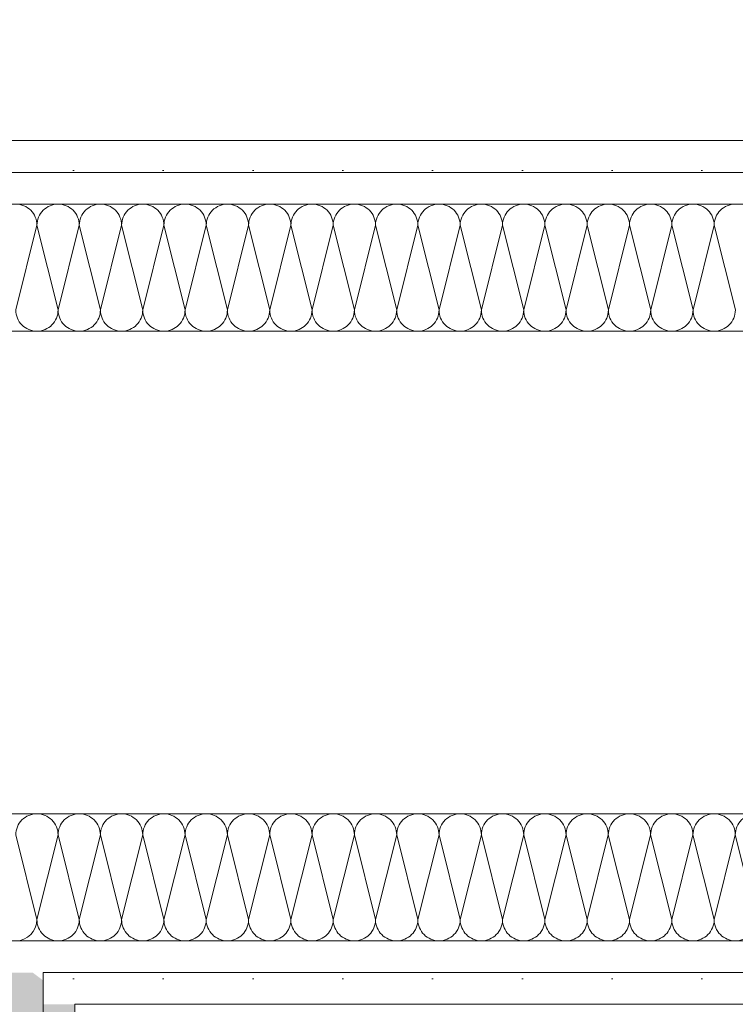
# Model space of a CAD drawing. Header units: metres. Extents: x -4 to 99, y -11 to 17.
# Tile 467 of 656: x 43.943 to 44.225, y 3.72 to 4.108. Entities that reach past the tile are written whole.
import ezdxf

# ---------------------------------------------------------------- set-up
doc = ezdxf.new("R2010")
doc.units = ezdxf.units.M
doc.header["$MEASUREMENT"] = 0
doc.linetypes.add('Wipeout_Contour', pattern=[1, 0, -1])
for name, color, linetype in [('152 - Bemaßung_ Beschriftung.Ausbau', 7, 'Continuous'), ('Neubau_606 - Struktur.Wand Innen Ausbau', 7, 'Continuous'), ('Neubau_650 - Abdeckung.Fußboden Aufbau', 7, 'Continuous')]:
    doc.layers.add(name, color=color, linetype=linetype)
doc.styles.add('ERSTELLTER_STIL_2', font='txt')
doc.dimstyles.new('ERSTELLTER_STIL__1', dxfattribs={"dimtxt": 0.1, "dimasz": 0.0532, "dimexe": 0.18, "dimexo": 0.0625, "dimgap": 0, "dimtad": 1, "dimzin": 0, "dimdsep": 46, "dimtxsty": 'ERSTELLTER_STIL_2', "dimblk": 'ARROWHEAD_2', "dimblk1": 'ARROWHEAD_2', "dimblk2": 'ARROWHEAD_2', "dimcen": 0.09, "dimse1": 1, "dimse2": 1, "dimclrd": 7, "dimclre": 7, "dimclrt": 7, "dimazin": 0, "dimtfac": 1, "dimtdec": 4, "dimtmove": 0, "dimatfit": 3, "dimfxl": 1, "dimtolj": 1, "dimtzin": 0, "dimarcsym": 0})
doc.dimstyles.new('ERSTELLTER_STIL__2', dxfattribs={"dimtxt": 0.1, "dimasz": 0.0532, "dimexe": 0.18, "dimexo": 0.0625, "dimgap": 0, "dimtad": 1, "dimtih": 1, "dimtoh": 1, "dimzin": 0, "dimdsep": 46, "dimtxsty": 'ERSTELLTER_STIL_2', "dimblk": 'ARROWHEAD_2', "dimblk1": 'ARROWHEAD_2', "dimblk2": 'ARROWHEAD_2', "dimcen": 0.09, "dimse1": 1, "dimse2": 1, "dimclrd": 7, "dimclre": 7, "dimclrt": 7, "dimazin": 0, "dimtfac": 1, "dimtdec": 4, "dimtmove": 0, "dimatfit": 3, "dimfxl": 1, "dimtolj": 1, "dimtzin": 0, "dimarcsym": 0})
doc.dimstyles.new('ERSTELLTER_STIL__3', dxfattribs={"dimtxt": 0.1, "dimasz": 0.0532, "dimexe": 0.18, "dimexo": 0.0625, "dimgap": 0, "dimtad": 1, "dimtih": 1, "dimtoh": 1, "dimzin": 0, "dimdsep": 46, "dimtxsty": 'ERSTELLTER_STIL_2', "dimblk": 'ARROWHEAD_2', "dimblk1": 'ARROWHEAD_2', "dimblk2": 'ARROWHEAD_2', "dimcen": 0.09, "dimse1": 1, "dimse2": 1, "dimclrd": 7, "dimclre": 7, "dimclrt": 7, "dimazin": 0, "dimtfac": 1, "dimtdec": 4, "dimtmove": 2, "dimatfit": 3, "dimfxl": 1, "dimtolj": 1, "dimtzin": 0, "dimarcsym": 0})
doc.dimstyles.new('ERSTELLTER_STIL__4', dxfattribs={"dimtxt": 0.1, "dimasz": 0.0532, "dimexe": 0.18, "dimexo": 0.0625, "dimgap": 0, "dimtad": 1, "dimzin": 0, "dimdsep": 46, "dimtxsty": 'ERSTELLTER_STIL_2', "dimblk": 'ARROWHEAD_2', "dimblk1": 'ARROWHEAD_2', "dimblk2": 'ARROWHEAD_2', "dimcen": 0.09, "dimse1": 1, "dimse2": 1, "dimclrd": 7, "dimclre": 7, "dimclrt": 7, "dimazin": 0, "dimtfac": 1, "dimtdec": 4, "dimtmove": 2, "dimatfit": 3, "dimfxl": 1, "dimtolj": 1, "dimtzin": 0, "dimarcsym": 0})
pattern_1 = [(45, (0, 0), (-0.01767766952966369, 0.01767766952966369), [0, -0.025])]

# ---------------------------------------------------------------- blocks, each defined once
blk = doc.blocks.new('*X156')
at = {"layer": 'Neubau_606 - Struktur.Wand Innen Ausbau', "color": 7, "linetype": 'Continuous', "lineweight": 5}
for p, q in [((43.95001166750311, 4.02666664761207), (43.94167823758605, 3.993333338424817)), ((43.95001166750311, 4.026666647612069), (43.95834490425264, 3.993333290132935)), ((43.9666783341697, 4.026666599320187), (43.95834490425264, 3.993333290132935)), ((43.9666783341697, 4.026666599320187), (43.97501157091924, 3.993333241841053)), ((43.98334500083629, 4.026666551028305), (43.97501157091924, 3.993333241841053)), ((43.98334500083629, 4.026666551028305), (43.99167823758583, 3.993333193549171)), ((44.0000116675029, 4.026666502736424), (43.99167823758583, 3.993333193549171)), ((44.0000116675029, 4.026666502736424), (44.00834490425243, 3.993333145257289)), ((44.01667833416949, 4.026666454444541), (44.00834490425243, 3.993333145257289)), ((44.01667833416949, 4.026666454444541), (44.02501157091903, 3.993333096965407)), ((44.03334500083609, 4.02666640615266), (44.02501157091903, 3.993333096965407)), ((44.03334500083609, 4.02666640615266), (44.04167823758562, 3.993333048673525)), ((44.05001166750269, 4.026666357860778), (44.04167823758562, 3.993333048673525)), ((44.05001166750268, 4.026666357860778), (44.05834490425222, 3.993333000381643)), ((44.06667833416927, 4.026666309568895), (44.05834490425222, 3.993333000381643)), ((44.06667833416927, 4.026666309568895), (44.07501157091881, 3.993332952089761)), ((44.08334500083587, 4.026666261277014), (44.07501157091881, 3.993332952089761)), ((44.08334500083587, 4.026666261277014), (44.09167823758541, 3.993332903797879)), ((44.10001166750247, 4.026666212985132), (44.09167823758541, 3.993332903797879)), ((44.10001166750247, 4.026666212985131), (44.10834490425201, 3.993332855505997)), ((44.11667833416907, 4.026666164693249), (44.10834490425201, 3.993332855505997)), ((44.11667833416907, 4.026666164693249), (44.1250115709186, 3.993332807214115)), ((44.13334500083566, 4.026666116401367), (44.1250115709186, 3.993332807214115)), ((44.13334500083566, 4.026666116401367), (44.1416782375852, 3.993332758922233)), ((44.15001166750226, 4.026666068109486), (44.1416782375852, 3.993332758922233)), ((44.15001166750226, 4.026666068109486), (44.15834490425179, 3.993332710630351)), ((44.16667833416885, 4.026666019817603), (44.15834490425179, 3.993332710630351)), ((44.16667833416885, 4.026666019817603), (44.17501157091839, 3.993332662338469)), ((44.18334500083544, 4.026665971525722), (44.17501157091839, 3.993332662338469)), ((44.18334500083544, 4.026665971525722), (44.19167823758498, 3.993332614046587)), ((44.20001166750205, 4.02666592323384), (44.19167823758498, 3.993332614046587)), ((44.20001166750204, 4.02666592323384), (44.20834490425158, 3.993332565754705)), ((44.21667833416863, 4.026665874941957), (44.20834490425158, 3.993332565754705)), ((44.21667833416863, 4.026665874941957), (44.22501157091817, 3.993332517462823))]:
    blk.add_line(p, q, dxfattribs=at)
for centre, radius, start, end in [((43.94167833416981, 4.026666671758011), 0.008333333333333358, 359.9998339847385, 89.99983398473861), ((43.9583450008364, 4.026666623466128), 0.008333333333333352, 89.99983398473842, 179.9998339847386), ((43.9583450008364, 4.026666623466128), 0.008333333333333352, 359.9998339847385, 89.99983398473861), ((43.975011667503, 4.026666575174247), 0.008333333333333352, 89.99983398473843, 179.9998339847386), ((43.975011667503, 4.026666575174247), 0.008333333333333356, 359.9998339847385, 89.99983398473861), ((43.9916783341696, 4.026666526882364), 0.008333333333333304, 89.99983398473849, 179.9998339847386), ((43.9916783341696, 4.026666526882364), 0.008333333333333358, 359.9998339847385, 89.99983398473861), ((44.00834500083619, 4.026666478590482), 0.008333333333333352, 89.99983398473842, 179.9998339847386), ((44.00834500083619, 4.026666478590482), 0.008333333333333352, 359.9998339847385, 89.99983398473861), ((44.02501166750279, 4.026666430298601), 0.008333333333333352, 89.99983398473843, 179.9998339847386), ((44.02501166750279, 4.026666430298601), 0.008333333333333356, 359.9998339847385, 89.99983398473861), ((44.04167833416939, 4.026666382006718), 0.008333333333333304, 89.99983398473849, 179.9998339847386), ((44.04167833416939, 4.026666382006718), 0.008333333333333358, 359.9998339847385, 89.99983398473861), ((44.05834500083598, 4.026666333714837), 0.008333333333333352, 89.99983398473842, 179.9998339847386), ((44.05834500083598, 4.026666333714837), 0.008333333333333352, 359.9998339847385, 89.99983398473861), ((44.07501166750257, 4.026666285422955), 0.008333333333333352, 89.99983398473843, 179.9998339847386), ((44.07501166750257, 4.026666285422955), 0.008333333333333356, 359.9998339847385, 89.99983398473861), ((44.09167833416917, 4.026666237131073), 0.008333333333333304, 89.99983398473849, 179.9998339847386), ((44.09167833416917, 4.026666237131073), 0.008333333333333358, 359.9998339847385, 89.99983398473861), ((44.10834500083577, 4.02666618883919), 0.008333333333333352, 89.99983398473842, 179.9998339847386), ((44.10834500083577, 4.02666618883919), 0.008333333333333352, 359.9998339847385, 89.99983398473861), ((44.12501166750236, 4.026666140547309), 0.008333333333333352, 89.99983398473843, 179.9998339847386), ((44.12501166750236, 4.026666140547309), 0.008333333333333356, 359.9998339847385, 89.99983398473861), ((44.14167833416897, 4.026666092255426), 0.008333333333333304, 89.99983398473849, 179.9998339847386), ((44.14167833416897, 4.026666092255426), 0.008333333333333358, 359.9998339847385, 89.99983398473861), ((44.15834500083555, 4.026666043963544), 0.008333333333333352, 89.99983398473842, 179.9998339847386), ((44.15834500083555, 4.026666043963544), 0.008333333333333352, 359.9998339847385, 89.99983398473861), ((44.17501166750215, 4.026665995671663), 0.008333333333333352, 89.99983398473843, 179.9998339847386), ((44.17501166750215, 4.026665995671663), 0.008333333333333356, 359.9998339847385, 89.99983398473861), ((44.19167833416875, 4.02666594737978), 0.008333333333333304, 89.99983398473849, 179.9998339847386), ((44.19167833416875, 4.02666594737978), 0.008333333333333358, 359.9998339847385, 89.99983398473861), ((44.20834500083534, 4.026665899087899), 0.008333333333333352, 89.99983398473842, 179.9998339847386), ((44.20834500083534, 4.026665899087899), 0.008333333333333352, 359.9998339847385, 89.99983398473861), ((44.22501166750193, 4.026665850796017), 0.008333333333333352, 89.99983398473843, 179.9998339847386), ((43.95001157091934, 3.993333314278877), 0.008333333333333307, 179.9998339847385, 269.9998339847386), ((43.95001157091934, 3.993333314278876), 0.008333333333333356, 269.9998339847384, 359.9998339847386), ((43.96667823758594, 3.993333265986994), 0.008333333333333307, 179.9998339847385, 269.9998339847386), ((43.96667823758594, 3.993333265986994), 0.008333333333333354, 269.9998339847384, 359.9998339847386), ((43.98334490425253, 3.993333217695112), 0.008333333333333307, 179.9998339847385, 269.9998339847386), ((43.98334490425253, 3.993333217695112), 0.008333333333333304, 269.9998339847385, 359.9998339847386), ((44.00001157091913, 3.99333316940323), 0.008333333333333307, 179.9998339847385, 269.9998339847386), ((44.00001157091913, 3.99333316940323), 0.008333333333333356, 269.9998339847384, 359.9998339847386), ((44.01667823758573, 3.993333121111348), 0.008333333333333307, 179.9998339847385, 269.9998339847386), ((44.01667823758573, 3.993333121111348), 0.008333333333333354, 269.9998339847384, 359.9998339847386), ((44.03334490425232, 3.993333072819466), 0.008333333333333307, 179.9998339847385, 269.9998339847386), ((44.03334490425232, 3.993333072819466), 0.008333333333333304, 269.9998339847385, 359.9998339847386), ((44.05001157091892, 3.993333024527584), 0.008333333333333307, 179.9998339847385, 269.9998339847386), ((44.05001157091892, 3.993333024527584), 0.008333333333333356, 269.9998339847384, 359.9998339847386), ((44.06667823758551, 3.993332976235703), 0.008333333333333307, 179.9998339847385, 269.9998339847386), ((44.06667823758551, 3.993332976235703), 0.008333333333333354, 269.9998339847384, 359.9998339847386), ((44.08334490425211, 3.993332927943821), 0.008333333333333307, 179.9998339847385, 269.9998339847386), ((44.08334490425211, 3.993332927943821), 0.008333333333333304, 269.9998339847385, 359.9998339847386), ((44.1000115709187, 3.993332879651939), 0.008333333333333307, 179.9998339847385, 269.9998339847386), ((44.10001157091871, 3.993332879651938), 0.008333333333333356, 269.9998339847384, 359.9998339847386), ((44.1166782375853, 3.993332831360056), 0.008333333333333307, 179.9998339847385, 269.9998339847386), ((44.1166782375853, 3.993332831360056), 0.008333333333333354, 269.9998339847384, 359.9998339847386), ((44.1333449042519, 3.993332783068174), 0.008333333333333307, 179.9998339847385, 269.9998339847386), ((44.1333449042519, 3.993332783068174), 0.008333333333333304, 269.9998339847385, 359.9998339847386), ((44.15001157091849, 3.993332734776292), 0.008333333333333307, 179.9998339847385, 269.9998339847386), ((44.15001157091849, 3.993332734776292), 0.008333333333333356, 269.9998339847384, 359.9998339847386), ((44.16667823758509, 3.99333268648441), 0.008333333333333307, 179.9998339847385, 269.9998339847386), ((44.16667823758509, 3.99333268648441), 0.008333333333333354, 269.9998339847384, 359.9998339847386), ((44.18334490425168, 3.993332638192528), 0.008333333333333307, 179.9998339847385, 269.9998339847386), ((44.18334490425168, 3.993332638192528), 0.008333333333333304, 269.9998339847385, 359.9998339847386), ((44.20001157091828, 3.993332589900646), 0.008333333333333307, 179.9998339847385, 269.9998339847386), ((44.20001157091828, 3.993332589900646), 0.008333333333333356, 269.9998339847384, 359.9998339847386), ((44.21667823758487, 3.993332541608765), 0.008333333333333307, 179.9998339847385, 269.9998339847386), ((44.21667823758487, 3.993332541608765), 0.008333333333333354, 269.9998339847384, 359.9998339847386)]:
    blk.add_arc(centre, radius, start, end, dxfattribs=at)
blk = doc.blocks.new('*X157')
at = {"layer": 'Neubau_606 - Struktur.Wand Innen Ausbau', "color": 7, "linetype": 'Continuous', "lineweight": 5}
for p, q in [((43.95000281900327, 3.753331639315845), (43.94166951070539, 3.786664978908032)), ((43.95000281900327, 3.753331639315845), (43.95833617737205, 3.786664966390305)), ((43.96666948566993, 3.753331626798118), (43.95833617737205, 3.786664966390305)), ((43.96666948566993, 3.753331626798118), (43.97500284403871, 3.786664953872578)), ((43.98333615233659, 3.753331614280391), (43.97500284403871, 3.786664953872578)), ((43.98333615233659, 3.753331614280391), (43.99166951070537, 3.786664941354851)), ((44.00000281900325, 3.753331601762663), (43.99166951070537, 3.786664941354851)), ((44.00000281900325, 3.753331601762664), (44.00833617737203, 3.786664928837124)), ((44.01666948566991, 3.753331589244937), (44.00833617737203, 3.786664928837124)), ((44.01666948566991, 3.753331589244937), (44.0250028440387, 3.786664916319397)), ((44.03333615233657, 3.75333157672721), (44.0250028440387, 3.786664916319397)), ((44.03333615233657, 3.75333157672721), (44.04166951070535, 3.78666490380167)), ((44.05000281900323, 3.753331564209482), (44.04166951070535, 3.78666490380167)), ((44.05000281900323, 3.753331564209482), (44.05833617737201, 3.786664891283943)), ((44.06666948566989, 3.753331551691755), (44.05833617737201, 3.786664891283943)), ((44.06666948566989, 3.753331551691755), (44.07500284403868, 3.786664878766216)), ((44.08333615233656, 3.753331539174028), (44.07500284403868, 3.786664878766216)), ((44.08333615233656, 3.753331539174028), (44.09166951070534, 3.786664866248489)), ((44.10000281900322, 3.753331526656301), (44.09166951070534, 3.786664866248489)), ((44.10000281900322, 3.753331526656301), (44.108336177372, 3.786664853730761)), ((44.11666948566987, 3.753331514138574), (44.108336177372, 3.786664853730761)), ((44.11666948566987, 3.753331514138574), (44.12500284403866, 3.786664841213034)), ((44.13333615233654, 3.753331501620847), (44.12500284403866, 3.786664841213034)), ((44.13333615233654, 3.753331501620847), (44.14166951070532, 3.786664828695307)), ((44.1500028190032, 3.75333148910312), (44.14166951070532, 3.786664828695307)), ((44.1500028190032, 3.75333148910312), (44.15833617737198, 3.78666481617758)), ((44.16666948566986, 3.753331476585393), (44.15833617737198, 3.78666481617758)), ((44.16666948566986, 3.753331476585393), (44.17500284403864, 3.786664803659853)), ((44.18333615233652, 3.753331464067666), (44.17500284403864, 3.786664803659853)), ((44.18333615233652, 3.753331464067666), (44.1916695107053, 3.786664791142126)), ((44.20000281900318, 3.753331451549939), (44.1916695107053, 3.786664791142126)), ((44.20000281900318, 3.753331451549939), (44.20833617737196, 3.786664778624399)), ((44.21666948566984, 3.753331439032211), (44.20833617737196, 3.786664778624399)), ((44.21666948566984, 3.753331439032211), (44.22500284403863, 3.786664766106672)), ((44.23333615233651, 3.753331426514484), (44.22500284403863, 3.786664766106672))]:
    blk.add_line(p, q, dxfattribs=at)
for centre, radius, start, end in [((43.95000284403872, 3.786664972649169), 0.008333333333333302, 89.99995696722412, 179.9999569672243), ((43.95000284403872, 3.786664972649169), 0.008333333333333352, 359.9999569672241, 89.99995696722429), ((43.96666951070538, 3.786664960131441), 0.008333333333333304, 89.99995696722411, 179.9999569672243), ((43.96666951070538, 3.786664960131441), 0.008333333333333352, 359.9999569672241, 89.9999569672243), ((43.98333617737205, 3.786664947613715), 0.008333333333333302, 89.99995696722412, 179.9999569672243), ((43.98333617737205, 3.786664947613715), 0.008333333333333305, 359.9999569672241, 89.9999569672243), ((44.0000028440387, 3.786664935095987), 0.008333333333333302, 89.99995696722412, 179.9999569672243), ((44.0000028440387, 3.786664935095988), 0.008333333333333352, 359.9999569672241, 89.99995696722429), ((44.01666951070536, 3.78666492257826), 0.008333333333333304, 89.99995696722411, 179.9999569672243), ((44.01666951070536, 3.78666492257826), 0.008333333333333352, 359.9999569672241, 89.9999569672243), ((44.03333617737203, 3.786664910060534), 0.008333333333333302, 89.99995696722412, 179.9999569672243), ((44.03333617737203, 3.786664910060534), 0.008333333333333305, 359.9999569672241, 89.9999569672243), ((44.05000284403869, 3.786664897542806), 0.008333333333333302, 89.99995696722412, 179.9999569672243), ((44.05000284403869, 3.786664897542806), 0.008333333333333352, 359.9999569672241, 89.99995696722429), ((44.06666951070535, 3.786664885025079), 0.008333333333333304, 89.99995696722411, 179.9999569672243), ((44.06666951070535, 3.786664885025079), 0.008333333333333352, 359.9999569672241, 89.9999569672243), ((44.08333617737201, 3.786664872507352), 0.008333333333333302, 89.99995696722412, 179.9999569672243), ((44.08333617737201, 3.786664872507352), 0.008333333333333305, 359.9999569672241, 89.9999569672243), ((44.10000284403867, 3.786664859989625), 0.008333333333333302, 89.99995696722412, 179.9999569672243), ((44.10000284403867, 3.786664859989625), 0.008333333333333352, 359.9999569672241, 89.99995696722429), ((44.11666951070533, 3.786664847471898), 0.008333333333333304, 89.99995696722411, 179.9999569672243), ((44.11666951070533, 3.786664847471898), 0.008333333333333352, 359.9999569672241, 89.9999569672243), ((44.13333617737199, 3.786664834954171), 0.008333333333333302, 89.99995696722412, 179.9999569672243), ((44.13333617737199, 3.786664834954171), 0.008333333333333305, 359.9999569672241, 89.9999569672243), ((44.15000284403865, 3.786664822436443), 0.008333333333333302, 89.99995696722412, 179.9999569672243), ((44.15000284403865, 3.786664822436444), 0.008333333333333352, 359.9999569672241, 89.99995696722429), ((44.16666951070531, 3.786664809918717), 0.008333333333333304, 89.99995696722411, 179.9999569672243), ((44.16666951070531, 3.786664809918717), 0.008333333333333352, 359.9999569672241, 89.9999569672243), ((44.18333617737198, 3.78666479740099), 0.008333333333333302, 89.99995696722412, 179.9999569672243), ((44.18333617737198, 3.78666479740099), 0.008333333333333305, 359.9999569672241, 89.9999569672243), ((44.20000284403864, 3.786664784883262), 0.008333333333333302, 89.99995696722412, 179.9999569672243), ((44.20000284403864, 3.786664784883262), 0.008333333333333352, 359.9999569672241, 89.99995696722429), ((44.21666951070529, 3.786664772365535), 0.008333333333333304, 89.99995696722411, 179.9999569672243), ((44.21666951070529, 3.786664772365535), 0.008333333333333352, 359.9999569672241, 89.9999569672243), ((44.23333617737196, 3.786664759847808), 0.008333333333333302, 89.99995696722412, 179.9999569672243), ((43.94166948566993, 3.753331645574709), 0.008333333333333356, 269.99995696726, 359.9999569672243), ((43.95833615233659, 3.753331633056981), 0.00833333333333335, 179.9999569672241, 269.9999569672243), ((43.95833615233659, 3.753331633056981), 0.008333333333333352, 269.9999569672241, 359.9999569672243), ((43.97500281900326, 3.753331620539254), 0.008333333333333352, 179.9999569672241, 269.9999569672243), ((43.97500281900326, 3.753331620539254), 0.008333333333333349, 269.9999569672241, 359.9999569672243), ((43.99166948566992, 3.753331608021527), 0.008333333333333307, 179.9999569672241, 269.9999569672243), ((43.99166948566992, 3.753331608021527), 0.008333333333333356, 269.9999569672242, 359.9999569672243), ((44.00833615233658, 3.7533315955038), 0.00833333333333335, 179.9999569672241, 269.9999569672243), ((44.00833615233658, 3.7533315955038), 0.008333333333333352, 269.9999569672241, 359.9999569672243), ((44.02500281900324, 3.753331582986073), 0.008333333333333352, 179.9999569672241, 269.9999569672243), ((44.02500281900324, 3.753331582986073), 0.008333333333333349, 269.9999569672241, 359.9999569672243), ((44.0416694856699, 3.753331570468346), 0.008333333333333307, 179.9999569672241, 269.9999569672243), ((44.0416694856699, 3.753331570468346), 0.008333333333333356, 269.9999569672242, 359.9999569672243), ((44.05833615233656, 3.753331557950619), 0.00833333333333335, 179.9999569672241, 269.9999569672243), ((44.05833615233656, 3.753331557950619), 0.008333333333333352, 269.9999569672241, 359.9999569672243), ((44.07500281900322, 3.753331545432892), 0.008333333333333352, 179.9999569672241, 269.9999569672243), ((44.07500281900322, 3.753331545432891), 0.008333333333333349, 269.9999569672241, 359.9999569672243), ((44.09166948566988, 3.753331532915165), 0.008333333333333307, 179.9999569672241, 269.9999569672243), ((44.09166948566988, 3.753331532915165), 0.008333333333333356, 269.9999569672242, 359.9999569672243), ((44.10833615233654, 3.753331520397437), 0.00833333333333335, 179.9999569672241, 269.9999569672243), ((44.10833615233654, 3.753331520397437), 0.008333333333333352, 269.9999569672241, 359.9999569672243), ((44.12500281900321, 3.75333150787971), 0.008333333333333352, 179.9999569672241, 269.9999569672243), ((44.12500281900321, 3.75333150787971), 0.008333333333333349, 269.9999569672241, 359.9999569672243), ((44.14166948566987, 3.753331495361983), 0.008333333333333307, 179.9999569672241, 269.9999569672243), ((44.14166948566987, 3.753331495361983), 0.008333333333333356, 269.9999569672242, 359.9999569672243), ((44.15833615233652, 3.753331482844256), 0.00833333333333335, 179.9999569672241, 269.9999569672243), ((44.15833615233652, 3.753331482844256), 0.008333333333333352, 269.9999569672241, 359.9999569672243), ((44.17500281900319, 3.753331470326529), 0.008333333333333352, 179.9999569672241, 269.9999569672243), ((44.17500281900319, 3.753331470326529), 0.008333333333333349, 269.9999569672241, 359.9999569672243), ((44.19166948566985, 3.753331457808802), 0.008333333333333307, 179.9999569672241, 269.9999569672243), ((44.19166948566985, 3.753331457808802), 0.008333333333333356, 269.9999569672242, 359.9999569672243), ((44.20833615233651, 3.753331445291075), 0.00833333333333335, 179.9999569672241, 269.9999569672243), ((44.20833615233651, 3.753331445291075), 0.008333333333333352, 269.9999569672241, 359.9999569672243), ((44.22500281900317, 3.753331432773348), 0.008333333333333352, 179.9999569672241, 269.9999569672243), ((44.22500281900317, 3.753331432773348), 0.008333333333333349, 269.9999569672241, 359.9999569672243)]:
    blk.add_arc(centre, radius, start, end, dxfattribs=at)
blk = doc.blocks.new('*D597')
at = {"layer": '152 - Bemaßung_ Beschriftung.Ausbau', "color": 7, "linetype": 'Continuous', "lineweight": 5}
for p, q in [((41.88498316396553, 2.097517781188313), (41.88498316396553, 2.202517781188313)), ((43.96498963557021, 2.097517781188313), (43.96498963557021, 2.202517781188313)), ((41.90519041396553, 2.185017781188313), (41.86477591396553, 2.115017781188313)), ((43.98519688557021, 2.185017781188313), (43.94478238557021, 2.115017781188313)), ((41.88498316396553, 2.150017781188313), (43.96498963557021, 2.150017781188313))]:
    blk.add_line(p, q, dxfattribs=at)
at = {"layer": '152 - Bemaßung_ Beschriftung.Ausbau', "color": 7, "lineweight": 5, "insert": (42.35339807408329, 2.202017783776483), "char_height": 0.1, "attachment_point": 7, "style": 'ERSTELLTER_STIL_2'}
blk.add_mtext('\\A1;{\\pql;\\fArial|b0|i0|c0|p38;2,08}', dxfattribs=at)
blk = doc.blocks.new('ARROWHEAD_2')
at = {"color": 0, "linetype": 'Continuous', "lineweight": 0}
for p, q in [((-0.3781315, -0.655), (0.3781315, 0.655)), ((0, 0), (-1, 0))]:
    blk.add_line(p, q, dxfattribs=at)
blk = doc.blocks.new('*D598')
at = {"layer": '152 - Bemaßung_ Beschriftung.Ausbau', "color": 7, "linetype": 'Continuous', "lineweight": 5}
blk.add_line((43.98519688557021, 2.185017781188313), (43.94478238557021, 2.115017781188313), dxfattribs=at)
blk = doc.blocks.new('*D600')
at = {"layer": '152 - Bemaßung_ Beschriftung.Ausbau', "color": 7, "linetype": 'Continuous', "lineweight": 5}
for p, q in [((45.46499073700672, 2.097517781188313), (45.46499073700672, 2.202517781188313)), ((45.49499020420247, 2.097517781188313), (45.49499020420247, 2.202517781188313)), ((45.48519734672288, 2.185017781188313), (45.44478284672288, 2.115017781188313)), ((45.51519745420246, 2.185017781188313), (45.47478295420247, 2.115017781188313)), ((43.96498963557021, 2.150017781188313), (45.46499073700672, 2.150017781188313)), ((45.46499009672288, 2.150017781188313), (45.49499020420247, 2.150017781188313))]:
    blk.add_line(p, q, dxfattribs=at)
blk = doc.blocks.new('*D610')
at = {"layer": '152 - Bemaßung_ Beschriftung.Ausbau', "color": 7, "linetype": 'Continuous', "lineweight": 5}
for p, q in [((45.78033312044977, 0.2450000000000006), (45.78033312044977, 3.719997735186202)), ((45.74533312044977, 0.2652072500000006), (45.81533312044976, 0.2247927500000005)), ((45.83283312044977, 0.2450000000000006), (45.72783312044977, 0.2450000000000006)), ((45.78033312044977, 0.005000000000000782), (45.78033312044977, 0.2450000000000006)), ((45.74533312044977, 0.02520725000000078), (45.81533312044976, -0.01520724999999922)), ((45.83283312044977, 0.005000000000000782), (45.72783312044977, 0.005000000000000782)), ((45.78033312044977, -0.02922999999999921), (45.78033312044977, 0.005000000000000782))]:
    blk.add_line(p, q, dxfattribs=at)
at = {"color": 254, "linetype": 'Wipeout_Contour', "lineweight": 0, "ltscale": 182.8533498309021}
blk.add_wipeout([(45.781761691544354, 0.027685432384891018), (45.781761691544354, 0.22231457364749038), (45.63890454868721, 0.22231457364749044), (45.63890454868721, 0.02768543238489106)], dxfattribs=at).dxf.layer = '152 - Bemaßung_ Beschriftung.Ausbau'
at = {"layer": '152 - Bemaßung_ Beschriftung.Ausbau', "color": 7, "lineweight": 5, "insert": (45.76033312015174, 0.04911400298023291), "char_height": 0.1, "attachment_point": 7, "rotation": 90, "style": 'ERSTELLTER_STIL_2'}
blk.add_mtext('\\A1;{\\pql;\\fArial|b0|i0|c0|p38;24}', dxfattribs=at)
blk = doc.blocks.new('*D611')
at = {"layer": '152 - Bemaßung_ Beschriftung.Ausbau', "color": 7, "linetype": 'Continuous', "lineweight": 5}
for p, q in [((45.74533312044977, 3.740204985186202), (45.81533312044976, 3.699790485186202)), ((45.83283312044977, 3.719997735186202), (45.72783312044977, 3.719997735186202)), ((45.78033312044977, 0.2450000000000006), (45.78033312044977, 3.719997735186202)), ((45.74533312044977, 0.2652072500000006), (45.81533312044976, 0.2247927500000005))]:
    blk.add_line(p, q, dxfattribs=at)
at = {"layer": '152 - Bemaßung_ Beschriftung.Ausbau', "color": 7, "lineweight": 5, "char_height": 0.1, "attachment_point": 7, "rotation": 90, "style": 'ERSTELLTER_STIL_2'}
for s, insert in [('\\A1;{\\pql;\\fArial|b0|i0|c0|p38;17\\fArial|b0|i0|c0|p38;\\A1{\\H.66x;\\S5^  ;}}', (45.76141920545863, 3.497911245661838)), ('\\A1;{\\pql;\\fArial|b0|i0|c0|p38;3,47\\fArial|b0|i0|c0|p38;\\A1{\\H.66x;\\S5^  ;}}', (45.77973874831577, 1.723499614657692))]:
    blk.add_mtext(s, dxfattribs=dict(at, insert=insert))
blk = doc.blocks.new('*D622')
at = {"layer": '152 - Bemaßung_ Beschriftung.Ausbau', "color": 7, "linetype": 'Continuous', "lineweight": 5}
for p, q in [((44.30621265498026, 4.080208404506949), (44.37621265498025, 4.039793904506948)), ((44.39371265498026, 4.060001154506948), (44.28871265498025, 4.060001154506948)), ((44.34121265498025, 2.789983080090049), (44.34121265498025, 4.060001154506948)), ((44.30621265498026, 2.810190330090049), (44.37621265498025, 2.769775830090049)), ((44.39371265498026, 2.789983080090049), (44.28871265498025, 2.789983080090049))]:
    blk.add_line(p, q, dxfattribs=at)
at = {"layer": '152 - Bemaßung_ Beschriftung.Ausbau', "color": 7, "lineweight": 5, "insert": (44.32121265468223, 3.140489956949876), "char_height": 0.1, "attachment_point": 7, "rotation": 90, "style": 'ERSTELLTER_STIL_2'}
blk.add_mtext('\\A1;{\\pql;\\fArial|b0|i0|c0|p38;1,27}', dxfattribs=at)
blk = doc.blocks.new('*D623')
at = {"layer": '152 - Bemaßung_ Beschriftung.Ausbau', "color": 7, "linetype": 'Continuous', "lineweight": 5}
for p, q in [((44.34121265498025, 5.76), (44.34121265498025, 5.79423)), ((44.37621265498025, 5.739792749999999), (44.30621265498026, 5.78020725)), ((44.39371265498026, 5.76), (44.28871265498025, 5.76)), ((44.34121265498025, 4.060001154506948), (44.34121265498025, 5.76)), ((44.30621265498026, 4.080208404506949), (44.37621265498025, 4.039793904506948)), ((44.39371265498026, 4.060001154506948), (44.28871265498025, 4.060001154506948))]:
    blk.add_line(p, q, dxfattribs=at)
at = {"layer": '152 - Bemaßung_ Beschriftung.Ausbau', "color": 7, "lineweight": 5, "insert": (44.32121265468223, 4.776971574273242), "char_height": 0.1, "attachment_point": 7, "rotation": 90, "style": 'ERSTELLTER_STIL_2'}
blk.add_mtext('\\A1;{\\pql;\\fArial|b0|i0|c0|p38;1,70}', dxfattribs=at)

msp = doc.modelspace()

# ---------------------------------------------------------------- hatches: boundary and pattern name
at = {"layer": 'Neubau_606 - Struktur.Wand Innen Ausbau', "linetype": 'Continuous', "lineweight": 0, "true_color": 0x000000}
h = msp.add_hatch(dxfattribs=at)
h.set_pattern_fill('Gips_0001', color=18, style=0, pattern_type=2)
h.set_pattern_definition(pattern_1)
h.paths.add_polyline_path([(43.5574879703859, 4.047501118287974), (44.36998812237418, 4.047498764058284), (44.36998812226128, 4.059998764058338), (43.55748796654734, 4.060001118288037)])
h = msp.add_hatch(dxfattribs=at)
h.set_pattern_fill('Gips_0001', color=18, style=0, pattern_type=2)
h.set_pattern_definition(pattern_1)
h.paths.add_polyline_path([(43.56998797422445, 4.035001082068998), (44.38248812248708, 4.034998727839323), (44.38248812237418, 4.047498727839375), (43.5699879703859, 4.047501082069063)])
h = msp.add_hatch(dxfattribs=at)
h.set_pattern_fill('Gips_0001', color=18, style=0, pattern_type=2)
h.set_pattern_definition(pattern_1)
h.paths.add_polyline_path([(43.95248964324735, 3.744998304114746), (43.93998964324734, 3.744998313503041), (43.93998964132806, 3.738748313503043), (43.94832297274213, 3.732498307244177), (43.95248963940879, 3.732498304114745)])
h = msp.add_hatch(dxfattribs=at)
h.set_pattern_fill('Gips_0001', color=18, style=0, pattern_type=2)
h.set_pattern_definition(pattern_1)
h.paths.add_polyline_path([(44.68498680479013, 3.744997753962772), (43.95248964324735, 3.744998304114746), (43.95248963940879, 3.732498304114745), (44.68498680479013, 3.732497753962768)])
h = msp.add_hatch(dxfattribs=at)
h.set_pattern_fill('Gips_0001', color=18, style=0, pattern_type=2)
h.set_pattern_definition(pattern_1)
h.paths.add_polyline_path([(43.94832297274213, 3.732498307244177), (43.93998964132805, 3.738748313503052), (43.93998963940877, 3.732498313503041)])
h = msp.add_hatch(dxfattribs=at)
h.set_pattern_fill('Gips_0001', color=18, style=0, pattern_type=2)
h.set_pattern_definition(pattern_1)
h.paths.add_polyline_path([(43.93998963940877, 3.732498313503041), (43.93998871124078, 0.7099822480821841), (43.95248871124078, 0.7099822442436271), (43.95248963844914, 3.729373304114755), (43.94832297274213, 3.732498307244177)])
h = msp.add_hatch(dxfattribs=at)
h.set_pattern_fill('Gips_0001', color=18, style=0, pattern_type=2)
h.set_pattern_definition(pattern_1)
h.paths.add_polyline_path([(43.95248963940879, 3.732498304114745), (43.94832297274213, 3.732498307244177), (43.95248963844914, 3.729373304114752)])
h = msp.add_hatch(dxfattribs=at)
h.set_pattern_fill('Gips_0001', color=18, style=0, pattern_type=2)
h.set_pattern_definition(pattern_1)
h.paths.add_polyline_path([(43.95248963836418, 3.729373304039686), (43.95248963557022, 3.719998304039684), (43.96498963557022, 3.719998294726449)])
h = msp.add_hatch(dxfattribs=at)
h.set_pattern_fill('Gips_0001', color=18, style=0, pattern_type=2)
h.set_pattern_definition(pattern_1)
h.paths.add_polyline_path([(43.95248963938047, 3.732498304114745), (43.95248963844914, 3.729373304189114), (43.96498963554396, 3.719998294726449), (43.96498963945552, 3.732498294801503)])
h = msp.add_hatch(dxfattribs=at)
h.set_pattern_fill('Gips_0001', color=18, style=0, pattern_type=2)
h.set_pattern_definition(pattern_1)
h.paths.add_polyline_path([(44.69748681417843, 3.732497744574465), (43.96498963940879, 3.73249829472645), (43.96498963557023, 3.719998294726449), (44.69748681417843, 3.719997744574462)])
h = msp.add_hatch(dxfattribs=at)
h.set_pattern_fill('Gips_0001', color=18, style=0, pattern_type=2)
h.set_pattern_definition(pattern_1)
h.paths.add_polyline_path([(43.95248963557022, 3.719998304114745), (43.95248871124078, 0.7099822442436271), (43.96498871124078, 0.7099822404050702), (43.96498963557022, 3.719998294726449)])
at = {"layer": 'Neubau_650 - Abdeckung.Fußboden Aufbau', "linetype": 'Continuous', "lineweight": 13, "true_color": 0xafafaf}
h = msp.add_hatch(dxfattribs=at)
h.set_pattern_fill('Raster_60x60_Fuge_2mm_0001', color=253, style=0, pattern_type=2)
h.set_pattern_definition([(0, (42.60998891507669, 4.910000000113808), (0, 0.602), []), (90, (42.60998891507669, 4.910000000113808), (-0.602, 0), [])])
h.paths.add_polyline_path([(44.36998810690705, 5.759999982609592), (42.22498899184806, 5.759999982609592), (42.22498899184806, 3.934998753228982), (43.54498810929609, 3.934998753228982), (43.54498812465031, 4.0600011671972), (44.36998812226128, 4.0600011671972)])

# ---------------------------------------------------------------- linework, layer by layer
at = {"layer": 'Neubau_606 - Struktur.Wand Innen Ausbau', "color": 1, "linetype": 'Continuous', "lineweight": 5}
for p, q in [((44.38248812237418, 4.047498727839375), (43.5699879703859, 4.047501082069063)), ((44.38248812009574, 4.034998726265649), (43.61998797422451, 4.035000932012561)), ((43.93998964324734, 3.744998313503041), (44.63498676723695, 3.744997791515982)), ((43.95248871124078, 0.7099822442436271), (43.95248963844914, 3.729373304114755)), ((43.95248963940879, 3.732498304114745), (43.95248963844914, 3.729373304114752)), ((43.95248963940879, 3.732498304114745), (43.95248963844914, 3.729373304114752)), ((43.95248963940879, 3.732498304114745), (44.68498680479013, 3.732497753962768))]:
    msp.add_line(p, q, dxfattribs=at)
at = {"layer": 'Neubau_606 - Struktur.Wand Innen Ausbau', "color": 1, "linetype": 'Continuous', "lineweight": 5, "flags": 128}
for points in [[(44.36998812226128, 4.059998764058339), (43.55748796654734, 4.060001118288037)], [(43.61998798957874, 3.985000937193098), (44.39498812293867, 3.984998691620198)], [(44.63498676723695, 3.794997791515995), (43.93998965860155, 3.794998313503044)], [(43.96498871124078, 0.7099822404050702), (43.96498963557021, 3.719998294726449)], [(43.96498963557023, 3.719998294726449), (44.69748676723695, 3.719997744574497)]]:
    msp.add_lwpolyline(points, dxfattribs=at)
at = {"layer": 'Neubau_650 - Abdeckung.Fußboden Aufbau', "color": 1, "linetype": 'Continuous', "lineweight": 13, "flags": 128}
msp.add_lwpolyline([(44.36998810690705, 5.759999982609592), (44.36998812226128, 4.0600011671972), (43.54498812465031, 4.0600011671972), (43.54498810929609, 3.934998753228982), (43.20998892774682, 3.934998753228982)], dxfattribs=at)

# ---------------------------------------------------------------- block references
at = {"layer": 'Neubau_606 - Struktur.Wand Innen Ausbau', "color": 1, "lineweight": 13}
for name in ['*X156', '*X157']:
    msp.add_blockref(name, (0, 0), dxfattribs=at)

# ---------------------------------------------------------------- dimensions: what is measured, and where the dimension line sits
at = {"layer": '152 - Bemaßung_ Beschriftung.Ausbau', "color": 7, "linetype": 'Continuous', "lineweight": 5}
dim = msp.add_linear_dim(base=(44.34121265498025, 5.76), p1=(43.54498796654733, 4.060001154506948), p2=(43.20998899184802, 5.76), angle=90, dimstyle='ERSTELLTER_STIL__1', dxfattribs=at)
dim.commit()
dim.dimension.update_dxf_attribs({"geometry": '*D623', "text_midpoint": (44.27121265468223, 4.906854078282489), "dimtype": 160, "text_rotation": 90})
for base, p1, p2, dimstyle, picture, middle in [((43.96498963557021, 2.150017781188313), (41.88498316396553, 3.93499977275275), (43.96498963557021, 3.719998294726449), 'ERSTELLTER_STIL__3', '*D597', (42.48328057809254, 2.252017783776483)), ((45.49499020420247, 2.150017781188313), (45.46499009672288, 3.719997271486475), (45.49499020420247, 3.894997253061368), 'ERSTELLTER_STIL__2', '*D600', (45.40699322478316, 2.220017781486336)), ((43.96498899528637, 2.150017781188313), (43.96498963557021, 3.719998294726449), (43.96498899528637, 0.7099822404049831), 'ERSTELLTER_STIL__2', '*D598', (43.96184313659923, 2.220017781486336))]:
    dim = msp.add_linear_dim(base=base, p1=p1, p2=p2, dimstyle=dimstyle, dxfattribs=at)
    dim.commit()
    dim.dimension.update_dxf_attribs({"geometry": picture, "text_midpoint": middle, "dimtype": 160})

# ---------------------------------------------------------------- next in the draw order: dimensions: what is measured, and where the dimension line sits
dim = msp.add_linear_dim(base=(45.78033312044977, 0.2450000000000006), p1=(21.9375, 0.00500000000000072), p2=(22.1774999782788, 0.2450000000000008), angle=90, dimstyle='ERSTELLTER_STIL__1', dxfattribs=at)
dim.commit()
dim.dimension.update_dxf_attribs({"geometry": '*D610', "text_midpoint": (45.71033312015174, 0.1253495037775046), "dimtype": 160, "text_rotation": 90})

# ---------------------------------------------------------------- next in the draw order: dimensions: what is measured, and where the dimension line sits
for base, p1, p2, dimstyle, picture, middle in [((44.34121265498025, 4.060001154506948), (45.46498952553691, 2.789983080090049), (43.54498796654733, 4.060001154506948), 'ERSTELLTER_STIL__4', '*D622', (44.27121265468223, 3.270372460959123)), ((45.78033312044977, 3.719997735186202), (22.1774999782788, 0.2450000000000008), (44.70998676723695, 3.719997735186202), 'ERSTELLTER_STIL__1', '*D611', (45.71033312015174, 1.988441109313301))]:
    dim = msp.add_linear_dim(base=base, p1=p1, p2=p2, angle=90, dimstyle=dimstyle, dxfattribs=at)
    dim.commit()
    dim.dimension.update_dxf_attribs({"geometry": picture, "text_midpoint": middle, "dimtype": 160, "text_rotation": 90})

doc.saveas('drawing.dxf')
